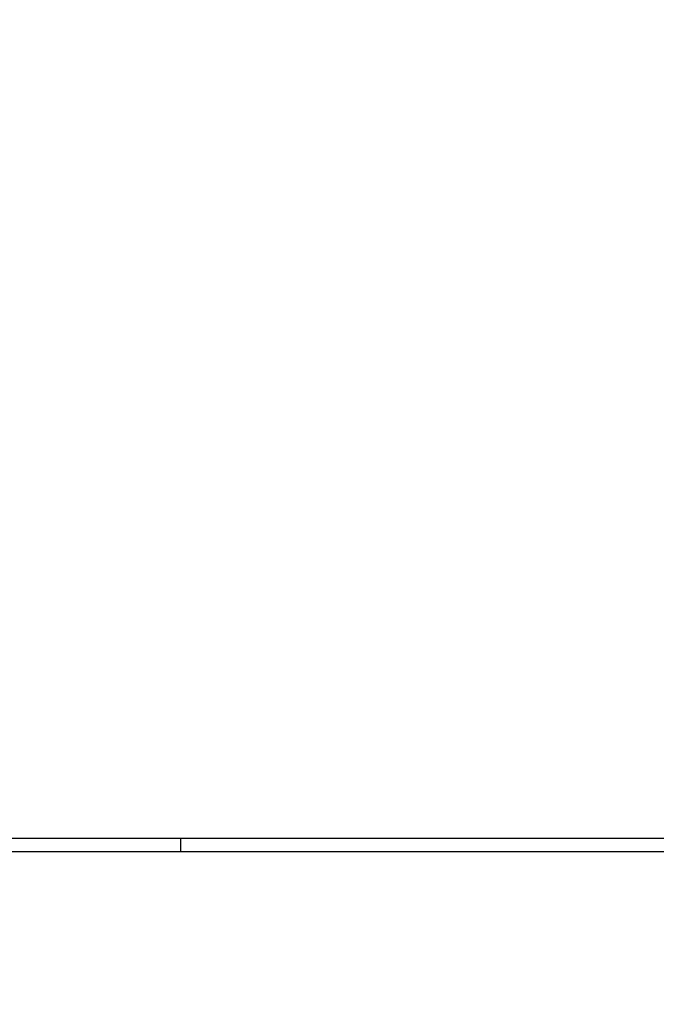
# Model space of a CAD drawing. Header units: metres. Extents: x -13 to 93, y -119 to 25.
# Tile 601 of 656: x -11.145 to -10.906, y -8.675 to -8.307. Entities that reach past the tile are written whole.
import ezdxf

# ---------------------------------------------------------------- set-up
doc = ezdxf.new("R2010")
doc.units = ezdxf.units.M
doc.header["$LTSCALE"] = 0.00508
doc.layers.add('Plan-Planrahmen', color=7, linetype='Continuous', lineweight=18)

# ---------------------------------------------------------------- blocks, each defined once
blk = doc.blocks.new('*U1354')
at = {"layer": 'Plan-Planrahmen', "lineweight": 25}
for p, q in [((0.89, 0.1005), (-0.299, 0.1005)), ((0.52, 0.0955), (0.52, 0.1005)), ((-0.274, 0.0955), (0.885, 0.0955))]:
    blk.add_line(p, q, dxfattribs=at)
blk = doc.blocks.new('planlayout_50_8')
at = {"color": 3, "linetype": 'Continuous', "lineweight": 5}
blk.add_wipeout([(-0.33845, 0.13977), (-0.33845, -0.79023), (0.93655, -0.79023), (0.93655, 0.13977)], dxfattribs=at).dxf.layer = 'Plan-Planrahmen'
at = {"layer": 'Plan-Planrahmen', "color": 7}
blk.add_blockref('*U1354', (0, 0), dxfattribs=at)
blk = doc.blocks.new('*U1366')
at = {"layer": 'Plan-Planrahmen', "lineweight": 25}
for p, q in [((0.885, -0.7355), (-0.274, -0.7355)), ((0.52, -0.7355), (0.52, -0.7405)), ((0.89, -0.7405), (-0.299, -0.7405))]:
    blk.add_line(p, q, dxfattribs=at)
blk = doc.blocks.new('planlayout_50_6')
at = {"color": 3, "linetype": 'Continuous', "lineweight": 5}
blk.add_wipeout([(-0.33845, 0.13977), (-0.33845, -0.79023), (0.93655, -0.79023), (0.93655, 0.13977)], dxfattribs=at).dxf.layer = 'Plan-Planrahmen'
at = {"layer": 'Plan-Planrahmen', "color": 7}
blk.add_blockref('*U1366', (0, 0), dxfattribs=at)

msp = doc.modelspace()

# ---------------------------------------------------------------- block references
at = {"layer": 'Plan-Planrahmen', "color": 7}
msp.add_blockref('planlayout_50_8', (-11.60436427, -8.45273174), dxfattribs=at)

# ---------------------------------------------------------------- next in the draw order: block references
msp.add_blockref('planlayout_50_6', (-11.60436427, -7.87773174), dxfattribs=at)

doc.saveas('drawing.dxf')
